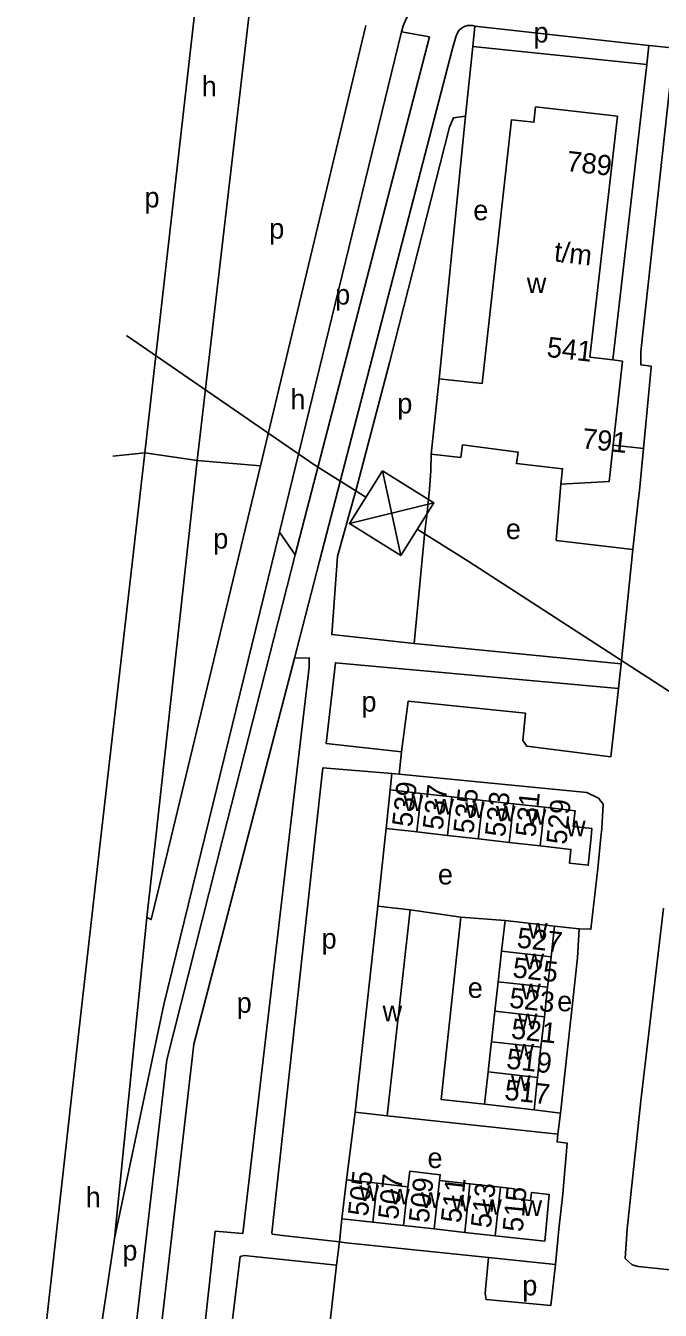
# Model space of a CAD drawing. Extents: x 161936 to 163647, y 386450 to 388633.
# Drawn here: x 162005.2 to 162130.7, y 387156.5 to 387410.4 of the extents above; entities that cross this region are included whole.
import ezdxf

# ---------------------------------------------------------------- set-up
doc = ezdxf.new("R2010")
doc.units = 0
for name, color, linetype in [('BLT_Basislijn', 7, 'Continuous'), ('BLT_Bebouwing', 7, 'Continuous'), ('BLT_Centroide', 7, 'Continuous'), ('BLT_Hoogspanningsmast_en_leidingen', 7, 'Continuous'), ('BLT_Huisnummer', 7, 'Continuous'), ('BLT_Huisnummer_ tussenligend', 7, 'Continuous'), ('BLT_Huisnummer_reeks', 7, 'Continuous'), ('BLT_Onderverdeling_panden', 7, 'Continuous'), ('BLT_Vlakafsluiter', 7, 'Continuous')]:
    doc.layers.add(name, color=color, linetype=linetype)

msp = doc.modelspace()

# ---------------------------------------------------------------- linework, layer by layer
at = {"layer": 'BLT_Basislijn'}
for p, q in [((162039.04, 387417.02), (162028.73, 387325.96)), ((162049.8, 387416.24), (162039.11, 387324.48)), ((162072.46, 387410.49), (162051.61, 387323.42)), ((162093.57, 387406.31), (162094, 387410.35)), ((162094, 387410.35), (162128.38, 387406.48)), ((162079.51, 387409.24), (162055.37, 387310.29)), ((162085.01, 387408.23), (162058.46, 387305.83)), ((162085.01, 387408.23), (162079.51, 387409.24)), ((162090.33, 387408.45), (162089.57, 387405.92)), ((162089.57, 387405.92), (162063.3, 387304.58)), ((162092.16, 387392.54), (162093.57, 387406.31)), ((162093.57, 387406.31), (162128.03, 387402.74)), ((162128.38, 387406.48), (162128.03, 387402.74)), ((162128.38, 387406.48), (162133.65, 387405.95)), ((162128.03, 387402.74), (162121.26, 387344.36)), ((162092.16, 387392.54), (162086.96, 387340.59)), ((162121.36, 387327.49), (162127.38, 387326.85)), ((162126.54, 387318.52), (162127.38, 387326.85)), ((162028.73, 387325.96), (162020.05, 387250)), ((162030.9, 387250), (162039.11, 387324.48)), ((162085.33, 387325.69), (162085.32, 387322.48)), ((162051.61, 387323.42), (162033.93, 387250)), ((162085.05, 387318.74), (162085.32, 387322.48)), ((162070.52, 387318.74), (162069.03, 387313.32)), ((162084.48, 387313.6), (162085.05, 387318.74)), ((162126.24, 387315.83), (162126.54, 387318.52)), ((162125.27, 387306.84), (162126.24, 387315.83)), ((162055.37, 387310.29), (162040.59, 387250)), ((162058.46, 387305.83), (162044.25, 387250)), ((162122.91, 387284.24), (162125.27, 387306.84)), ((162063.3, 387304.58), (162058.3, 387285.36)), ((162082.01, 387288.3), (162122.91, 387284.24)), ((162058.3, 387285.36), (162049.09, 387250)), ((162122.39, 387279.41), (162122.91, 387284.24)), ((162079.05, 387262.44), (162079.49, 387266.87)), ((162077.59, 387262.56), (162077.24, 387259.33)), ((162077.59, 387262.56), (162079.05, 387262.44)), ((162020.05, 387250), (162015.59, 387211.01)), ((162040.59, 387250), (162032.48, 387216.93)), ((162044.25, 387250), (162033.06, 387206)), ((162049.09, 387250), (162038.44, 387209.06)), ((162074.83, 387236.34), (162076.25, 387250)), ((162076.25, 387250), (162076.43, 387251.72)), ((162081.21, 387235.66), (162091.24, 387234.17)), ((162131.28, 387235.97), (162126.8, 387197.86)), ((162091.24, 387234.17), (162099.99, 387233.53)), ((162114.66, 387231.89), (162109.76, 387232.43)), ((162015.59, 387211.01), (162005.17, 387117.01)), ((162038.44, 387209.06), (162028.21, 387120.54)), ((162033.06, 387206), (162023.24, 387121.11)), ((162126.8, 387197.86), (162124.1, 387172.56)), ((162068.59, 387182.26), (162070.3, 387195.61)), ((162076.67, 387194.89), (162110.43, 387191.27)), ((162110.91, 387195.43), (162105.7, 387196.09)), ((162110.43, 387191.27), (162110.91, 387195.43)), ((162067.72, 387174.57), (162067.2, 387169.97)), ((162124.1, 387172.56), (162123.72, 387166.72)), ((162067.2, 387169.97), (162066.67, 387165.42)), ((162109.92, 387165.53), (162096.69, 387166.93)), ((162123.72, 387166.72), (162125.14, 387165.44)), ((162066.67, 387165.42), (162065.4, 387154.3)), ((162125.14, 387165.44), (162126.27, 387165.13)), ((162126.27, 387165.13), (162138.14, 387163.9))]:
    msp.add_line(p, q, dxfattribs=at)
for points in [[(162089.84, 387418.39), (162089.06, 387418.28), (162088.11, 387418.07), (162087.17, 387417.78), (162086.26, 387417.41), (162085.39, 387416.98), (162084.55, 387416.47), (162083.75, 387415.89), (162083.01, 387415.26), (162082.32, 387414.56), (162081.69, 387413.81), (162081.12, 387413.01), (162080.62, 387412.17), (162080.2, 387411.29), (162079.84, 387410.37), (162079.56, 387409.43), (162079.51, 387409.24)], [(162094, 387410.35), (162093.53, 387410.46), (162093.05, 387410.49), (162092.57, 387410.45), (162092.11, 387410.32), (162091.67, 387410.12), (162091.27, 387409.85), (162090.93, 387409.51), (162090.64, 387409.13), (162090.42, 387408.7), (162090.33, 387408.45)], [(162132.95, 387402.02), (162126.82, 387346.01), (162126.81, 387343.41), (162128.85, 387343.11), (162128.89, 387342.83), (162127.38, 387326.85)], [(162092.16, 387392.54), (162089.75, 387392.21), (162089.02, 387390.37), (162077.2, 387344.06), (162070.52, 387318.74)], [(162111, 387319.79), (162110.09, 387308.66), (162125.27, 387306.84)], [(162082.01, 387288.3), (162084.12, 387310.42), (162084.48, 387313.6)], [(162082.01, 387288.3), (162065.7, 387290.04), (162066.84, 387305.46), (162069.03, 387313.32)], [(162057.27, 387250), (162061.24, 387283.61), (162061.23, 387285.47), (162058.3, 387285.36)], [(162122.39, 387279.41), (162066.43, 387284.47), (162064.57, 387268.53), (162079.49, 387266.87)], [(162079.49, 387266.87), (162080.84, 387276.87), (162104.02, 387274.5), (162103.46, 387269.11), (162104.27, 387267.98), (162120.87, 387265.85), (162122.39, 387279.41)], [(162062.42, 387250), (162063.91, 387263.68), (162077.59, 387262.56)], [(162079.05, 387262.44), (162116.14, 387258.81), (162118.47, 387257.69), (162119.36, 387256.52), (162119.09, 387251.72), (162118.92, 387250)], [(162033.93, 387250), (162030, 387233.7), (162029.15, 387234.12)], [(162029.15, 387234.12), (162030.9, 387250)], [(162057.27, 387250), (162048.14, 387171.66), (162042.63, 387172.09), (162039.67, 387144.95)], [(162067.2, 387169.97), (162055.97, 387171.23), (162053.93, 387171.49), (162053.88, 387171.75), (162062.42, 387250)], [(162114.66, 387231.89), (162116.95, 387231.79), (162118.31, 387243.82), (162118.92, 387250)], [(162095.92, 387197.19), (162087.34, 387198.13), (162091.24, 387234.17)], [(162110.91, 387195.43), (162114.29, 387226.12), (162114.66, 387231.89)], [(162032.48, 387216.93), (162022.76, 387170.65)], [(162109.92, 387165.53), (162110.6, 387172.53), (162111.38, 387179.48), (162112.24, 387189.51), (162110.26, 387189.74), (162110.43, 387191.27)], [(162022.76, 387170.65), (162018.94, 387145.21), (162015.76, 387116.59)], [(162096.69, 387166.93), (162068.52, 387169.83), (162067.2, 387169.97)], [(162066.67, 387165.42), (162048.36, 387167.31), (162047.57, 387167.1), (162045.37, 387148.7), (162040.31, 387100), (162033.98, 387052.6), (162053.73, 387050.35)], [(162096.69, 387166.93), (162096.06, 387159.84), (162096.21, 387158.57), (162109.05, 387157.44), (162109.92, 387165.53)]]:
    msp.add_lwpolyline(points, dxfattribs=at)
at = {"layer": 'BLT_Bebouwing'}
for p, q in [((162077.24, 387259.33), (162076.43, 387251.72)), ((162083.38, 387258.64), (162077.24, 387259.33)), ((162089.48, 387257.96), (162083.38, 387258.64)), ((162095.57, 387257.28), (162089.48, 387257.96)), ((162101.66, 387256.59), (162095.57, 387257.28)), ((162107.76, 387255.91), (162101.66, 387256.59)), ((162082.52, 387251.03), (162088.61, 387250.34)), ((162088.61, 387250.34), (162091.62, 387250)), ((162094.71, 387249.65), (162091.62, 387250)), ((162100.8, 387248.96), (162094.71, 387249.65)), ((162106.9, 387248.27), (162100.8, 387248.96)), ((162074.83, 387236.34), (162070.3, 387195.61)), ((162081.21, 387235.66), (162074.83, 387236.34)), ((162076.67, 387194.89), (162081.21, 387235.66)), ((162099.99, 387233.53), (162099.3, 387227.47)), ((162109.76, 387232.43), (162109.08, 387226.37)), ((162099.3, 387227.47), (162098.6, 387221.41)), ((162109.08, 387226.37), (162108.4, 387220.32)), ((162108.4, 387220.32), (162107.75, 387214.47)), ((162097.94, 387215.59), (162097.27, 387209.57)), ((162107.75, 387214.47), (162107.08, 387208.49)), ((162107.08, 387208.49), (162106.41, 387202.47)), ((162095.92, 387197.19), (162096.62, 387203.58)), ((162106.41, 387202.47), (162105.7, 387196.09)), ((162105.7, 387196.09), (162095.92, 387197.19)), ((162070.3, 387195.61), (162076.67, 387194.89)), ((162067.72, 387174.57), (162068.59, 387182.26)), ((162074.65, 387181.58), (162080.73, 387180.9)), ((162073.8, 387173.89), (162067.72, 387174.57)), ((162079.87, 387173.22), (162073.8, 387173.89)), ((162085.95, 387172.54), (162079.87, 387173.22)), ((162092.03, 387171.86), (162085.95, 387172.54)), ((162098, 387171.2), (162092.03, 387171.86))]:
    msp.add_line(p, q, dxfattribs=at)
for points in [[(162095.47, 387339.7), (162101.25, 387391.83), (162105.68, 387391.33), (162106.02, 387394.35), (162122.2, 387392.52), (162116.74, 387344.91)], [(162116.74, 387344.91), (162121.26, 387344.36)], [(162121.26, 387344.36), (162123.22, 387344.12)], [(162123.22, 387344.12), (162121.36, 387327.49)], [(162085.33, 387325.69), (162086.96, 387340.59)], [(162086.96, 387340.59), (162095.47, 387339.7)], [(162111, 387319.79), (162111.35, 387322.85), (162102.22, 387323.84), (162102.54, 387326.12), (162091.54, 387327.53), (162091.21, 387325.08), (162085.33, 387325.69)], [(162121.36, 387327.49), (162120.56, 387320.32)], [(162120.56, 387320.32), (162111, 387319.79)], [(162116.99, 387250), (162117.16, 387251.69), (162113.46, 387252.1), (162113.81, 387255.23), (162107.76, 387255.91)], [(162076.43, 387251.72), (162081.4, 387251.16), (162082.52, 387251.03)], [(162116.99, 387250), (162116.43, 387244.46), (162112.69, 387244.88), (162112.99, 387247.58), (162106.9, 387248.27)], [(162109.76, 387232.43), (162105.12, 387232.95), (162099.99, 387233.53)], [(162098.6, 387221.41), (162097.94, 387215.59)], [(162096.62, 387203.58), (162097.16, 387208.55), (162097.27, 387209.57)], [(162080.73, 387180.9), (162081.11, 387183.94), (162087.15, 387183.25), (162087.02, 387182.13)], [(162068.59, 387182.26), (162073.56, 387181.7), (162074.65, 387181.58)], [(162087.02, 387182.13), (162093.04, 387181.46)], [(162093.04, 387181.46), (162099.07, 387180.78)], [(162099.07, 387180.78), (162101.84, 387180.48), (162101.62, 387178.56), (162105.03, 387178.18), (162105.19, 387179.76), (162108.73, 387179.36), (162108.11, 387172.85), (162107.81, 387170.11), (162104.17, 387170.51), (162098, 387171.2)]]:
    msp.add_lwpolyline(points, dxfattribs=at)
at = {"layer": 'BLT_Hoogspanningsmast_en_leidingen'}
for p, q in [((162025.09, 387349.19), (162062.35, 387323.54)), ((162072.47, 387317.21), (162062.35, 387323.54)), ((162075.74, 387322.43), (162079.33, 387305.66)), ((162069.21, 387311.99), (162085.86, 387316.1)), ((162092.71, 387304.55), (162082.59, 387310.88)), ((162092.71, 387304.55), (162176.97, 387250))]:
    msp.add_line(p, q, dxfattribs=at)
msp.add_lwpolyline([(162075.74, 387322.43), (162069.21, 387311.99), (162079.33, 387305.66), (162085.86, 387316.1)], close=True, dxfattribs=at)
at = {"layer": 'BLT_Onderverdeling_panden'}
for p, q in [((162082.52, 387251.03), (162083.38, 387258.64)), ((162088.61, 387250.34), (162089.48, 387257.96)), ((162094.75, 387250), (162095.57, 387257.28)), ((162100.92, 387250), (162101.66, 387256.59)), ((162107.09, 387250), (162107.76, 387255.91)), ((162094.71, 387249.65), (162094.75, 387250)), ((162100.8, 387248.96), (162100.92, 387250)), ((162106.9, 387248.27), (162107.09, 387250)), ((162109.08, 387226.37), (162099.3, 387227.47)), ((162108.4, 387220.32), (162098.6, 387221.41)), ((162107.75, 387214.47), (162097.94, 387215.59)), ((162107.08, 387208.49), (162097.27, 387209.57)), ((162106.41, 387202.47), (162096.62, 387203.58)), ((162073.8, 387173.89), (162074.65, 387181.58)), ((162085.95, 387172.54), (162087.02, 387182.13)), ((162092.03, 387171.86), (162093.04, 387181.46)), ((162079.87, 387173.22), (162080.73, 387180.9)), ((162098, 387171.2), (162099.07, 387180.78))]:
    msp.add_line(p, q, dxfattribs=at)
at = {"layer": 'BLT_Vlakafsluiter'}
for p, q in [((162022.38, 387325.3), (162028.73, 387325.96)), ((162028.73, 387325.96), (162039.11, 387324.48)), ((162039.11, 387324.48), (162051.61, 387323.42)), ((162055.37, 387310.29), (162058.46, 387305.83)), ((162029.15, 387234.12), (162022.76, 387170.65))]:
    msp.add_line(p, q, dxfattribs=at)

# ---------------------------------------------------------------- texts
at = {"layer": 'BLT_Centroide'}
for s, p in [('p', (162105.62, 387407.1)), ('h', (162039.98, 387396.43)), ('p', (162028.67, 387374.49)), ('e', (162093.69, 387371.96)), ('p', (162053.34, 387368.32)), ('w', (162104.28, 387357.56)), ('p', (162066.37, 387355.29)), ('h', (162057.51, 387334.58)), ('p', (162078.67, 387333.76)), ('e', (162100.14, 387308.94)), ('p', (162042.27, 387307.05)), ('p', (162071.58, 387274.81)), ('w', (162079.91, 387255.17)), ('w', (162086, 387254.48)), ('w', (162092.09, 387253.8)), ('w', (162098.19, 387253.11)), ('w', (162104.28, 387252.44)), ('w', (162112.05, 387250.19)), ('e', (162086.7, 387240.66)), ('w', (162104.53, 387229.94)), ('p', (162063.7, 387227.97)), ('w', (162103.84, 387223.88)), ('e', (162092.6, 387218.23)), ('w', (162103.17, 387217.94)), ('p', (162046.9, 387215.28)), ('e', (162110.29, 387215.58)), ('w', (162075.75, 387213.62)), ('w', (162102.52, 387212.03)), ('w', (162101.84, 387206.03)), ('w', (162101.16, 387199.84)), ('e', (162084.64, 387184.6)), ('h', (162017.03, 387176.84)), ('w', (162071.19, 387178.08)), ('w', (162077.27, 387177.39)), ('w', (162083.34, 387176.72)), ('w', (162089.42, 387176.05)), ('w', (162095.48, 387175.36)), ('w', (162103.44, 387175.12)), ('p', (162024.29, 387166.31)), ('p', (162103.39, 387159.41))]:
    msp.add_text(s, height=4, dxfattribs=at).set_placement(p)
at = {"layer": 'BLT_Huisnummer'}
for s, rotation, p in [('539', 83.5524, (162081.57, 387251.89)), ('533', 83.5543, (162099.94, 387249.91)), ('529', 84.2928, (162112.1, 387248.43)), ('527', 353.6329, (162102.19, 387228.2)), ('521', 353.6256, (162101.04, 387210.22)), ('517', 353.5376, (162099.73, 387198.14)), ('505', 83.6524, (162072.84, 387174.93)), ('509', 83.6524, (162084.87, 387173.62)), ('515', 84.5937, (162103.45, 387171.84))]:
    msp.add_text(s, height=4, rotation=rotation, dxfattribs=at).set_placement(p)
at = {"layer": 'BLT_Huisnummer_ tussenligend'}
for s, rotation, p in [('537', 83.5543, (162087.63, 387251.29)), ('535', 83.5543, (162093.69, 387250.56)), ('531', 84.2928, (162105.99, 387249.91)), ('525', 353.6256, (162101.34, 387222.31)), ('523', 353.6256, (162100.68, 387216.33)), ('519', 353.5376, (162100.11, 387204.29)), ('507', 83.6524, (162078.8, 387174.27)), ('511', 83.6508, (162091.22, 387173.61)), ('513', 83.6508, (162097.14, 387172.59))]:
    msp.add_text(s, height=4, rotation=rotation, dxfattribs=at).set_placement(p)
at = {"layer": 'BLT_Huisnummer_reeks'}
for s, rotation, p in [('789', 353.5242, (162111.98, 387381.72)), ('t/m', 353.5207, (162109.55, 387363.84)), ('541', 353.5224, (162108.1, 387344.97)), ('791', 353.8293, (162115.04, 387326.9))]:
    msp.add_text(s, height=4, rotation=rotation, dxfattribs=at).set_placement(p)

doc.saveas('drawing.dxf')
